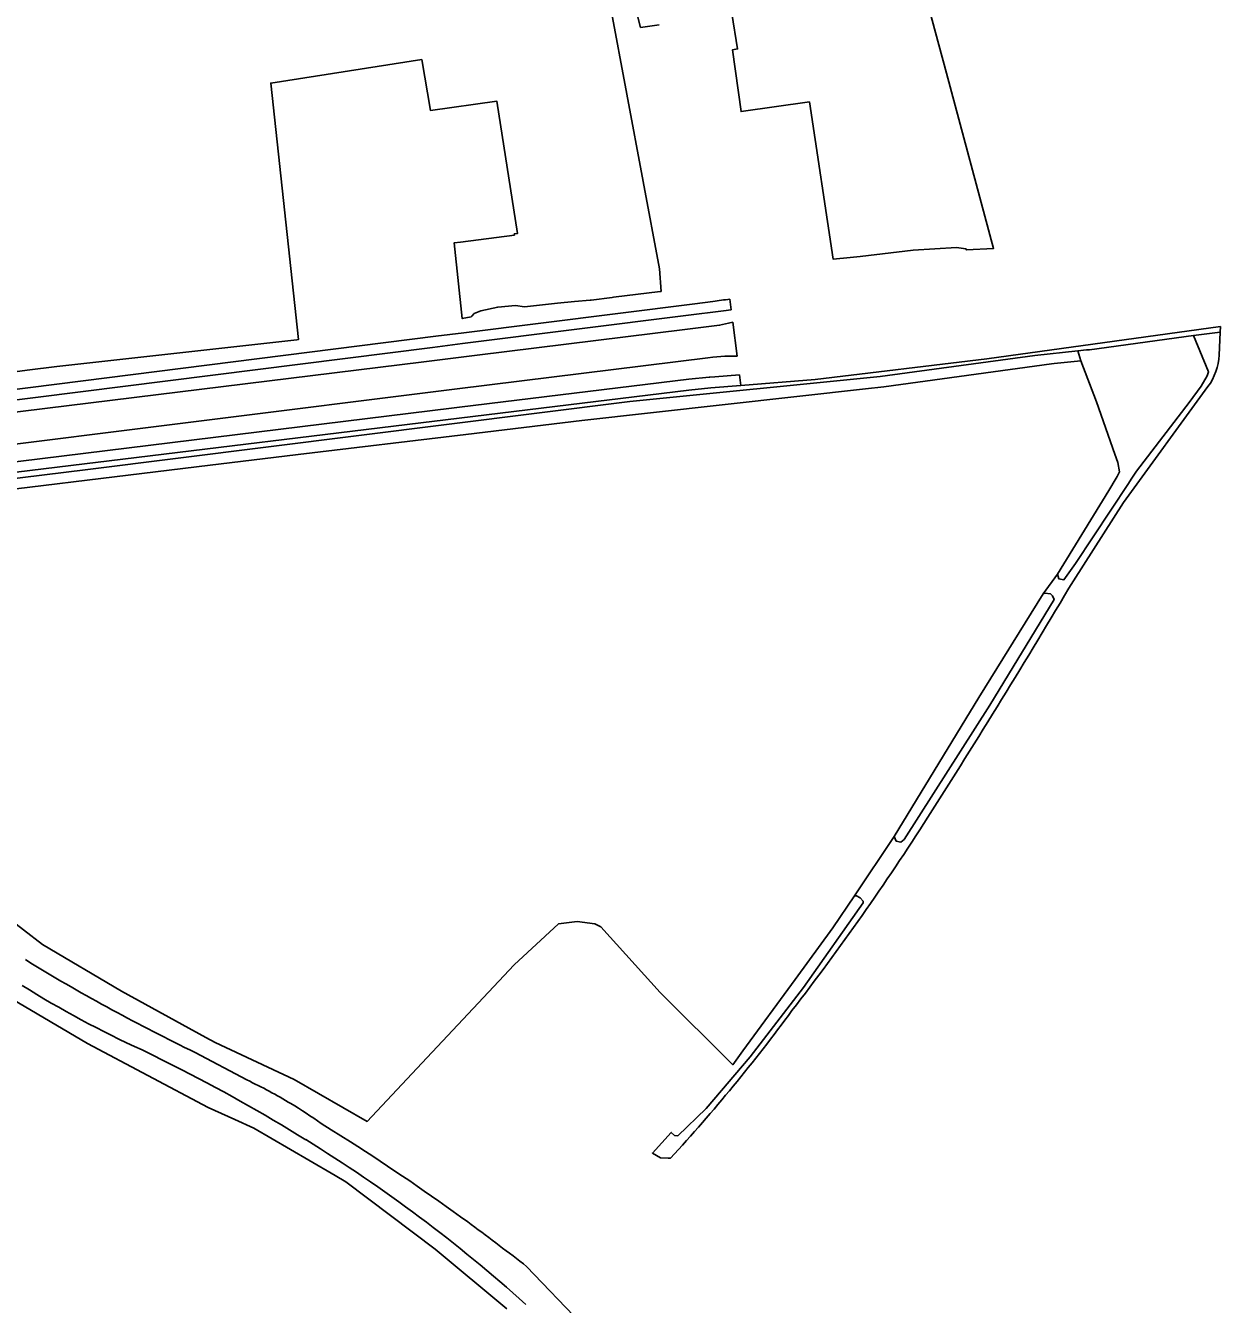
# Model space of a CAD drawing. Extents: x 137999 to 141000, y 397500 to 400501.
# Drawn here: x 138616.3 to 138850.8, y 398352.5 to 398603.5 of the extents above; entities that cross this region are included whole.
import ezdxf

# ---------------------------------------------------------------- set-up
doc = ezdxf.new("R2010")
doc.units = 0
doc.layers.add('gx-grn-maaiveld', color=7, linetype='Continuous')

msp = doc.modelspace()

# ---------------------------------------------------------------- linework, layer by layer
at = {"layer": 'gx-grn-maaiveld'}
for p, q in [((138754.76, 398547.75), (138754.5, 398549.84)), ((138845.51, 398542.71), (138825.08, 398539.89)), ((138850.71, 398543.35), (138845.51, 398542.71)), ((138850.5, 398538.85), (138850.71, 398543.35)), ((138822.77, 398539.7), (138823.37, 398537.74)), ((138823.37, 398537.74), (138819.46, 398537.32)), ((138834.28, 398516.03), (138833.27, 398514.5)), ((138818.82, 398495.84), (138815.99, 398491.99)), ((138786.75, 398444.33), (138778.95, 398432.69)), ((138617.3, 398419.49), (138616.29, 398420.19)), ((138639.16, 398402.45), (138645.27, 398399.38)), ((138659.71, 398396.55), (138649.57, 398401.94))]:
    msp.add_line(p, q, dxfattribs=at)
for points in [[(138754.86, 398605.87), (138756.01, 398598.93), (138755.04, 398598.77), (138756.68, 398586.63), (138770.11, 398588.53), (138774.79, 398557.65), (138778.1, 398557.99), (138780.09, 398558.2), (138790.45, 398559.46), (138798.98, 398559.98), (138800.82, 398559.69), (138800.91, 398559.5), (138806.26, 398559.77), (138796.98, 398594.18), (138786.9, 398631.76)], [(138611.18, 398535.18), (138616.6, 398535.87), (138622.43, 398536.61), (138641.87, 398538.76), (138669.5, 398541.83), (138669.84, 398541.87), (138664.41, 398592.25), (138694.02, 398596.85), (138695.77, 398586.85), (138708.78, 398588.68), (138712.83, 398562.72), (138712.18, 398562.62), (138712.21, 398562.39), (138701.62, 398561.03), (138700.39, 398560.87), (138701.98, 398546.01), (138703.75, 398546.36), (138703.86, 398546.49), (138704.33, 398547.02), (138705.6, 398547.51), (138708.96, 398548.25), (138712.46, 398548.59), (138714.22, 398548.32), (138720.65, 398549.05), (138724.02, 398549.37), (138727.06, 398549.65), (138727.25, 398549.6), (138731.39, 398550.15), (138731.69, 398550.2), (138740.84, 398551.32), (138740.99, 398551.34), (138740.69, 398555.74), (138731.08, 398607.17)], [(138735.85, 398607.55), (138736.96, 398603.17), (138740.62, 398603.7)], [(138596.9, 398529.94), (138599.74, 398530.3), (138611.58, 398531.79), (138617.26, 398532.51), (138696.82, 398542.53), (138702.32, 398543.22), (138747.6, 398548.93), (138751.16, 398549.38)], [(138596.39, 398527.75), (138601.02, 398528.34), (138696.17, 398540.35), (138702.05, 398541.09), (138746.4, 398546.69), (138752.72, 398547.49)], [(138600.22, 398519.59), (138601.61, 398519.77), (138699.94, 398532.06), (138700.97, 398532.21), (138750.18, 398538.28), (138751.16, 398538.4), (138753.49, 398538.63), (138755.91, 398538.63), (138755.07, 398545.3), (138754.25, 398545.12), (138752.47, 398544.71), (138745.65, 398543.86), (138704.9, 398538.83), (138694.47, 398537.54), (138602.44, 398526.17), (138594.85, 398525.23)], [(138850.71, 398543.35), (138850.76, 398544.42), (138804.92, 398538.11), (138771.25, 398534.06), (138756.64, 398532.86)], [(138845.51, 398542.71), (138848.4, 398535.54), (138848.17, 398534.79), (138847.01, 398532.74), (138844.63, 398529.56), (138834.28, 398516.03)], [(138570.37, 398509.51), (138590.16, 398511.64), (138627.96, 398516.29), (138734.87, 398529.73), (138783.99, 398534.61), (138814.34, 398538.79), (138822.77, 398539.7)], [(138822.77, 398539.7), (138824.47, 398539.88), (138825.08, 398539.89)], [(138819.46, 398537.32), (138818.14, 398537.18), (138817.59, 398537.12), (138784.68, 398532.63), (138781.13, 398532.23), (138725.45, 398525.99), (138702.68, 398523.27), (138669.75, 398519.33), (138649.8, 398516.91), (138598.31, 398510.65), (138571.87, 398507.43), (138571.36, 398507.02), (138571.36, 398506.96), (138571.36, 398506.67), (138571.36, 398506.41), (138576.24, 398493.59), (138576.26, 398493.53)], [(138823.37, 398537.74), (138826.47, 398529.66), (138830.03, 398519.4)], [(138600.61, 398516.19), (138602, 398516.36), (138700.42, 398528.46), (138701.44, 398528.59), (138746.42, 398534.11), (138750.46, 398534.49), (138750.58, 398534.5), (138751.54, 398534.57), (138756.38, 398534.96), (138756.64, 398532.86)], [(138566.81, 398510.62), (138580.05, 398511.64), (138746.42, 398531.95), (138750.75, 398532.38), (138756.64, 398532.86)], [(138821.9, 398494.55), (138831.74, 398509.89), (138848.32, 398532.65)], [(138830.93, 398515.9), (138830.62, 398517.73), (138830.03, 398519.4)], [(138818.82, 398495.84), (138828.84, 398512.24), (138830.33, 398514.68), (138830.5, 398515.02), (138830.93, 398515.9)], [(138818.82, 398495.84), (138819.03, 398494.93), (138820.04, 398494.74), (138822.35, 398497.9), (138832.7, 398513.63), (138833.27, 398514.5)], [(138815.99, 398491.99), (138816.29, 398492.1), (138817.41, 398492), (138817.82, 398491.6), (138818.12, 398490.89), (138805.51, 398470.12), (138788.68, 398443.74), (138788.07, 398443.22), (138787.16, 398443.42), (138786.75, 398444.33)], [(138815.99, 398491.99), (138803.37, 398471.62), (138786.75, 398444.33)], [(138710.71, 398351.61), (138696.64, 398363.36), (138679.1, 398376.56), (138677.04, 398377.77), (138671.84, 398380.81), (138661.1, 398387.11), (138657.37, 398388.77), (138652.14, 398391.13), (138628.42, 398403.68), (138611.2, 398413.87), (138609.97, 398415.04), (138606.68, 398417.59), (138605.49, 398418.45), (138599.85, 398423.57), (138592.02, 398432.45), (138584.76, 398442), (138578.74, 398453.43), (138576.06, 398459.4)], [(138612.17, 398428.89), (138619.61, 398423.17), (138635.14, 398413.99), (138651.66, 398404.88), (138653.47, 398403.88), (138669.02, 398396.61), (138683.33, 398388.41), (138693.06, 398398.79), (138712.14, 398419.16), (138720.85, 398427.18), (138724.54, 398427.68), (138727.99, 398427.21), (138729.2, 398426.62), (138740.84, 398413.7), (138755.05, 398399.54), (138757.05, 398402.26), (138767.33, 398416.24), (138774.69, 398426.43), (138778.95, 398432.69)], [(138778.95, 398432.69), (138779.33, 398432.66), (138780.09, 398432.32), (138780.68, 398431.63), (138780.68, 398431.29), (138768.96, 398414.67), (138758.49, 398401.08), (138749.86, 398390.94), (138744.26, 398385.61), (138743.64, 398385.64), (138742.99, 398386.26), (138739.29, 398382.18), (138740.89, 398381.24), (138742.36, 398381.19), (138742.86, 398381.17)], [(138680.03, 398384.4), (138676.27, 398386.78), (138674.28, 398388.02)], [(138770.96, 398297.24), (138751.22, 398319.2), (138725.38, 398348.7), (138714.6, 398359.93), (138713.97, 398360.43)]]:
    msp.add_lwpolyline(points, dxfattribs=at)
for centre, radius, start, end in [((138725.43, 398748.44), 200.72, 277.3654, 278.3273), ((138726.76, 398753.66), 207.8, 277.1767, 277.7437), ((138839.06, 398539.39), 11.45, 323.9368, 357.2963), ((137314.98, 399389.18), 1752.48, 327.52126, 329.30327), ((138355.07, 398727.82), 519.93, 322.3403, 327.4551), ((138821.88, 398757.33), 394.96, 238.802, 244.1331), ((138721.37, 398583.54), 198.88, 237.8764, 245.5816), ((138487.26, 398615.38), 346.68, 317.5, 323.7042), ((138499.57, 398108.56), 325.27, 58.1404, 63.3907), ((138619.86, 398311.75), 93.69, 58.8176, 64.8281), ((138619.79, 398311.68), 93.79, 54.4837, 58.8057), ((138515.56, 398132), 296.93, 47.9502, 58.3738), ((138441.44, 398010.57), 443.48, 53.8498, 57.4522), ((138437.93, 398006.06), 449.19, 52.0824, 53.8277)]:
    msp.add_arc(centre, radius, start, end, dxfattribs=at)

doc.saveas('drawing.dxf')
